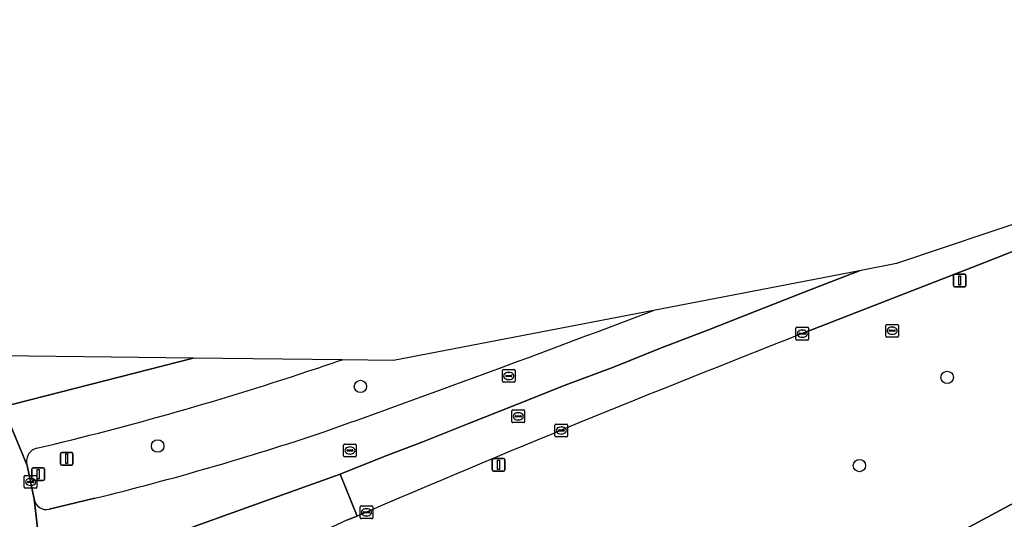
# Model space of a CAD drawing. Extents: x 157793 to 159380, y 380877 to 382313.
# Drawn here: x 158870.1 to 158947.7, y 382030.4 to 382069.7 of the extents above; entities that cross this region are included whole.
import ezdxf

# ---------------------------------------------------------------- set-up
doc = ezdxf.new("R2010")
doc.units = 0
for name, color, linetype in [('IMGEO_Berm_groen', 7, 'Continuous'), ('IMGEO_Boom', 7, 'Continuous'), ('IMGEO_Fietspad_gesloten', 7, 'Continuous'), ('IMGEO_Kolk', 7, 'Continuous'), ('IMGEO_Lichtmast', 7, 'Continuous'), ('IMGEO_Rijbaan_regionaal_gesloten', 7, 'Continuous'), ('IMGEO_Rijbaan_regionaal_open', 7, 'Continuous'), ('IMGEO_Rioolput', 7, 'Continuous'), ('IMGEO_Verkeersbordpaal', 7, 'Continuous')]:
    doc.layers.add(name, color=color, linetype=linetype)

msp = doc.modelspace()

# ---------------------------------------------------------------- linework, layer by layer
at = {"layer": 'IMGEO_Berm_groen'}
for points in [[(158881.481, 381995.291), (158888.972, 381999.625), (158897.957, 382004.553), (159057.93, 382090.506)], [(158986.198, 382066.286), (158967.54, 382058.967), (158949.945, 382052.093), (158946.089, 382050.588), (158931.774, 382045.001)], [(158920.037, 382046.836), (158899.557, 382042.899), (158895.512, 382042.945)], [(158870.702, 382034.62), (158871.258, 382031.959)], [(158872.423, 382031.166), (158876.037, 382032.034)], [(158896.708, 382030.631), (158895.95, 382030.324), (158886.913, 382026.114), (158886.62, 382025.978)]]:
    msp.add_lwpolyline(points, dxfattribs=at)
for centre, radius, start, end in [((158484.634, 383187.427), 1220.87, 290.283055, 290.893572), ((159335.243, 381010.477), 1110.418, 111.306014, 113.261491), ((158814.149, 382278.939), 249.626, 288.53481, 289.02253), ((158813.702, 382280.259), 251.02, 283.29882, 288.53569), ((158490.427, 383171.622), 1204.038, 289.585156, 290.285228), ((158822.923, 382249.085), 223.455, 283.75038, 288.55469), ((158871.706, 382034.948), 1.056, 104.35099, 198.09582), ((158872.207, 382032.101), 0.96, 188.53504, 282.97977)]:
    msp.add_arc(centre, radius, start, end, dxfattribs=at)
at = {"layer": 'IMGEO_Boom'}
for centre in [(158943.19, 382041.556), (158896.959, 382040.843), (158880.984, 382036.15), (158936.276, 382034.607)]:
    msp.add_circle(centre, 0.489, dxfattribs=at)
at = {"layer": 'IMGEO_Fietspad_gesloten'}
msp.add_lwpolyline([(159055.975, 382085.414), (159058.624, 382086.846), (159059.612, 382087.377), (159057.93, 382090.506), (158897.957, 382004.553), (158888.972, 381999.625), (158881.481, 381995.291)], dxfattribs=at)
at = {"layer": 'IMGEO_Kolk'}
for p, q in [((158931.273, 382044.575), (158931.273, 382045.427)), ((158931.348, 382045.501), (158932.2, 382045.501)), ((158931.532, 382044.995), (158931.532, 382045.007)), ((158931.97, 382044.958), (158931.572, 382044.958)), ((158931.575, 382045.044), (158931.973, 382045.044)), ((158931.761, 382045.281), (158931.786, 382045.281)), ((158932.016, 382045.007), (158932.016, 382044.995)), ((158932.274, 382045.427), (158932.274, 382044.575)), ((158932.2, 382044.501), (158931.348, 382044.501)), ((158931.784, 382044.721), (158931.759, 382044.721)), ((158912.283, 382036.948), (158912.283, 382037.8)), ((158912.358, 382037.874), (158913.21, 382037.874)), ((158913.284, 382037.8), (158913.284, 382036.948)), ((158912.542, 382037.368), (158912.542, 382037.38)), ((158912.98, 382037.331), (158912.582, 382037.331)), ((158912.585, 382037.417), (158912.983, 382037.417)), ((158912.794, 382037.094), (158912.769, 382037.094)), ((158912.771, 382037.654), (158912.796, 382037.654)), ((158913.026, 382037.38), (158913.026, 382037.368)), ((158913.21, 382036.874), (158912.358, 382036.874)), ((158870.472, 382032.895), (158870.472, 382033.747)), ((158870.547, 382033.821), (158871.399, 382033.821)), ((158870.731, 382033.315), (158870.731, 382033.327)), ((158871.169, 382033.278), (158870.771, 382033.278)), ((158870.774, 382033.364), (158871.172, 382033.364)), ((158870.96, 382033.601), (158870.985, 382033.601)), ((158871.215, 382033.327), (158871.215, 382033.315)), ((158871.473, 382033.747), (158871.473, 382032.895)), ((158871.399, 382032.821), (158870.547, 382032.821)), ((158870.983, 382033.041), (158870.958, 382033.041)), ((158896.933, 382030.499), (158896.933, 382031.351)), ((158897.008, 382031.425), (158897.86, 382031.425)), ((158897.192, 382030.919), (158897.192, 382030.931)), ((158897.63, 382030.882), (158897.232, 382030.882)), ((158897.235, 382030.968), (158897.633, 382030.968)), ((158897.421, 382031.205), (158897.446, 382031.205)), ((158897.676, 382030.931), (158897.676, 382030.919)), ((158897.934, 382031.351), (158897.934, 382030.499)), ((158897.86, 382030.425), (158897.008, 382030.425)), ((158897.444, 382030.645), (158897.419, 382030.645))]:
    msp.add_line(p, q, dxfattribs=at)
for points in [[(158931.273, 382044.575), (158931.273, 382045.427)], [(158931.348, 382045.501), (158932.2, 382045.501)], [(158932.274, 382045.427), (158932.274, 382044.575)], [(158932.2, 382044.501), (158931.348, 382044.501)], [(158912.283, 382036.948), (158912.283, 382037.8)], [(158912.358, 382037.874), (158913.21, 382037.874)], [(158913.284, 382037.8), (158913.284, 382036.948)], [(158913.21, 382036.874), (158912.358, 382036.874)], [(158870.472, 382032.895), (158870.472, 382033.747)], [(158870.547, 382033.821), (158871.399, 382033.821)], [(158871.473, 382033.747), (158871.473, 382032.895)], [(158871.399, 382032.821), (158870.547, 382032.821)], [(158896.933, 382030.499), (158896.933, 382031.351)], [(158897.008, 382031.425), (158897.86, 382031.425)], [(158897.934, 382031.351), (158897.934, 382030.499)], [(158897.86, 382030.425), (158897.008, 382030.425)]]:
    msp.add_lwpolyline(points, dxfattribs=at)
for centre, radius, start, end in [((158931.35, 382045.425), 0.0765, 91.55205, 178.44795), ((158931.35, 382045.425), 0.0765, 91.55205, 178.44795), ((158931.572, 382045.004), 0.0403, 85.87752, 175.75265), ((158931.569, 382044.994), 0.0366, 178.93798, 274.71019), ((158931.973, 382045.001), 0.043, 264.86636, 352.45326), ((158931.977, 382045.006), 0.0386, 1.73085, 96.63898), ((158932.198, 382045.425), 0.0765, 1.55205, 88.44795), ((158932.198, 382045.425), 0.0765, 1.55205, 88.44795), ((158931.35, 382044.577), 0.0765, 181.55205, 268.44795), ((158931.35, 382044.577), 0.0765, 181.55205, 268.44795), ((158932.198, 382044.577), 0.0765, 271.55205, 358.44795), ((158932.198, 382044.577), 0.0765, 271.55205, 358.44795), ((158912.36, 382037.798), 0.0765, 91.55205, 178.44795), ((158912.36, 382037.798), 0.0765, 91.55205, 178.44795), ((158913.208, 382037.798), 0.0765, 1.55205, 88.44795), ((158913.208, 382037.798), 0.0765, 1.55205, 88.44795), ((158912.582, 382037.377), 0.0403, 85.87752, 175.75265), ((158912.579, 382037.367), 0.0366, 178.93798, 274.71019), ((158912.983, 382037.374), 0.043, 264.86636, 352.45326), ((158912.987, 382037.379), 0.0386, 1.73085, 96.63898), ((158912.36, 382036.95), 0.0765, 181.55205, 268.44795), ((158912.36, 382036.95), 0.0765, 181.55205, 268.44795), ((158913.208, 382036.95), 0.0765, 271.55205, 358.44795), ((158913.208, 382036.95), 0.0765, 271.55205, 358.44795), ((158870.549, 382033.745), 0.0765, 91.55205, 178.44795), ((158870.549, 382033.745), 0.0765, 91.55205, 178.44795), ((158870.771, 382033.324), 0.0403, 85.87752, 175.75265), ((158870.768, 382033.314), 0.0366, 178.93798, 274.71019), ((158871.172, 382033.321), 0.043, 264.86636, 352.45326), ((158871.176, 382033.326), 0.0386, 1.73085, 96.63898), ((158871.397, 382033.745), 0.0765, 1.55205, 88.44795), ((158871.397, 382033.745), 0.0765, 1.55205, 88.44795), ((158870.549, 382032.897), 0.0765, 181.55205, 268.44795), ((158870.549, 382032.897), 0.0765, 181.55205, 268.44795), ((158871.397, 382032.897), 0.0765, 271.55205, 358.44795), ((158871.397, 382032.897), 0.0765, 271.55205, 358.44795), ((158897.01, 382031.349), 0.0765, 91.55205, 178.44795), ((158897.01, 382031.349), 0.0765, 91.55205, 178.44795), ((158897.232, 382030.928), 0.0403, 85.87752, 175.75265), ((158897.229, 382030.918), 0.0366, 178.93798, 274.71019), ((158897.633, 382030.925), 0.043, 264.86636, 352.45326), ((158897.637, 382030.93), 0.0386, 1.73085, 96.63898), ((158897.858, 382031.349), 0.0765, 1.55205, 88.44795), ((158897.858, 382031.349), 0.0765, 1.55205, 88.44795), ((158897.01, 382030.501), 0.0765, 181.55205, 268.44795), ((158897.01, 382030.501), 0.0765, 181.55205, 268.44795), ((158897.858, 382030.501), 0.0765, 271.55205, 358.44795), ((158897.858, 382030.501), 0.0765, 271.55205, 358.44795)]:
    msp.add_arc(centre, radius, start, end, dxfattribs=at)
for centre, major_axis, ratio, start_param, end_param in [((158931.76, 382045.001), (-0.387, 0.002), 0.722429, 4.712389, 7.853982), ((158931.785, 382045.001), (-0.39, 0.002), 0.717154, 1.570796, 4.712389), ((158912.77, 382037.374), (-0.387, 0.002), 0.722429, 4.712389, 7.853982), ((158912.795, 382037.374), (-0.39, 0.002), 0.717154, 1.570796, 4.712389), ((158870.959, 382033.321), (-0.387, 0.002), 0.722429, 4.712389, 7.853982), ((158870.984, 382033.321), (-0.39, 0.002), 0.717154, 1.570796, 4.712389), ((158897.42, 382030.925), (-0.387, 0.002), 0.722429, 4.712389, 7.853982), ((158897.445, 382030.925), (-0.39, 0.002), 0.717154, 1.570796, 4.712389)]:
    msp.add_ellipse(centre, major_axis=major_axis, ratio=ratio, start_param=start_param, end_param=end_param, dxfattribs=at)
at = {"layer": 'IMGEO_Lichtmast'}
for p, q in [((158943.677, 382048.795), (158943.677, 382049.595)), ((158943.677, 382049.595), (158943.677, 382048.795)), ((158943.777, 382049.695), (158944.567, 382049.695)), ((158944.567, 382049.695), (158943.777, 382049.695)), ((158944.667, 382049.595), (158944.667, 382048.795)), ((158944.667, 382048.795), (158944.667, 382049.595)), ((158944.567, 382048.695), (158943.777, 382048.695)), ((158943.777, 382048.695), (158944.567, 382048.695)), ((158907.351, 382034.27), (158907.351, 382035.07)), ((158907.351, 382035.07), (158907.351, 382034.27)), ((158907.451, 382035.17), (158908.241, 382035.17)), ((158908.241, 382035.17), (158907.451, 382035.17)), ((158908.341, 382035.07), (158908.341, 382034.27)), ((158908.341, 382034.27), (158908.341, 382035.07)), ((158871.067, 382033.529), (158871.067, 382034.329)), ((158871.067, 382034.329), (158871.067, 382033.529)), ((158871.167, 382034.429), (158871.957, 382034.429)), ((158871.957, 382034.429), (158871.167, 382034.429)), ((158872.057, 382034.329), (158872.057, 382033.529)), ((158872.057, 382033.529), (158872.057, 382034.329)), ((158908.241, 382034.17), (158907.451, 382034.17)), ((158907.451, 382034.17), (158908.241, 382034.17)), ((158871.957, 382033.429), (158871.167, 382033.429)), ((158871.167, 382033.429), (158871.957, 382033.429))]:
    msp.add_line(p, q, dxfattribs=at)
for points in [[(158944.097, 382049.57), (158944.247, 382049.57), (158944.247, 382048.82), (158944.097, 382048.82), (158944.097, 382049.57)], [(158907.771, 382035.045), (158907.921, 382035.045), (158907.921, 382034.295), (158907.771, 382034.295), (158907.771, 382035.045)], [(158871.487, 382034.304), (158871.637, 382034.304), (158871.637, 382033.554), (158871.487, 382033.554), (158871.487, 382034.304)]]:
    msp.add_lwpolyline(points, dxfattribs=at)
for centre, start, end in [((158943.777, 382049.595), 90, 180), ((158943.777, 382049.595), 90, 180), ((158944.567, 382049.595), 0, 90), ((158944.567, 382049.595), 360, 90), ((158943.777, 382048.795), 180, 270), ((158943.777, 382048.795), 180, 270), ((158944.567, 382048.795), 270, 0), ((158944.567, 382048.795), 270, 0), ((158907.451, 382035.07), 90, 180), ((158907.451, 382035.07), 90, 180), ((158908.241, 382035.07), 0, 90), ((158908.241, 382035.07), 360, 90), ((158871.167, 382034.329), 90, 180), ((158871.167, 382034.329), 90, 180), ((158871.957, 382034.329), 0, 90), ((158871.957, 382034.329), 360, 90), ((158907.451, 382034.27), 180, 270), ((158907.451, 382034.27), 180, 270), ((158908.241, 382034.27), 270, 0), ((158908.241, 382034.27), 270, 0), ((158871.167, 382033.529), 180, 270), ((158871.167, 382033.529), 180, 270), ((158871.957, 382033.529), 270, 0), ((158871.957, 382033.529), 270, 0)]:
    msp.add_arc(centre, 0.1, start, end, dxfattribs=at)
at = {"layer": 'IMGEO_Rijbaan_regionaal_gesloten'}
for points in [[(158987.872, 382070.144), (158986.165, 382069.465), (158972.051, 382061.565), (158939.205, 382050.52), (158936.285, 382049.959)], [(158931.774, 382045.001), (158946.089, 382050.588), (158949.945, 382052.093), (158967.54, 382058.967), (158986.198, 382066.286)], [(158871.258, 382031.959), (158872.091, 382024.688), (158873.938, 382025.912), (158876.085, 382027.009), (158880.013, 382028.42), (158886.554, 382030.771), (158895.368, 382033.938), (158898.828, 382035.323), (158901.882, 382036.485), (158905.554, 382037.945), (158909.325, 382039.444), (158913.095, 382040.943), (158916.894, 382042.367), (158920.606, 382043.846), (158924.39, 382045.306), (158928.122, 382046.786), (158931.914, 382048.26), (158935.655, 382049.714), (158936.285, 382049.959)], [(158936.285, 382049.959), (158935.655, 382049.714), (158931.914, 382048.26), (158928.122, 382046.786), (158924.39, 382045.306), (158920.606, 382043.846), (158916.894, 382042.367), (158913.095, 382040.943), (158909.325, 382039.444), (158905.554, 382037.945), (158901.882, 382036.485), (158898.828, 382035.323), (158895.368, 382033.938), (158896.708, 382030.631)], [(158936.285, 382049.959), (158920.037, 382046.836)], [(158895.95, 382030.324), (158896.708, 382030.631), (158895.368, 382033.938), (158886.554, 382030.771), (158880.013, 382028.42), (158876.085, 382027.009), (158873.938, 382025.912), (158872.091, 382024.688), (158872.289, 382022.958), (158871.958, 382015.005), (158872.392, 382015.928)], [(158876.037, 382032.034), (158872.423, 382031.166)]]:
    msp.add_lwpolyline(points, dxfattribs=at)
for centre, radius, start, end in [((158484.634, 383187.427), 1220.87, 290.283055, 290.893572), ((159335.243, 381010.477), 1110.418, 111.306014, 113.261491), ((158490.427, 383171.622), 1204.038, 289.585156, 290.285228), ((158822.923, 382249.085), 223.455, 283.75038, 288.55469), ((158872.207, 382032.101), 0.96, 188.53504, 282.97977)]:
    msp.add_arc(centre, radius, start, end, dxfattribs=at)
at = {"layer": 'IMGEO_Rijbaan_regionaal_open'}
for points in [[(158870.085, 382011.426), (158872.474, 382014.549), (158871.958, 382015.005), (158872.289, 382022.958), (158872.091, 382024.688), (158871.258, 382031.959), (158870.702, 382034.62), (158869.441, 382037.666), (158868.69, 382039.208), (158867.93, 382040.769), (158866.503, 382043.275), (158861.408, 382043.333), (158854.801, 382040.782)], [(158883.773, 382043.079), (158866.503, 382043.275), (158867.93, 382040.769), (158868.69, 382039.208), (158883.773, 382043.079)], [(158895.512, 382042.945), (158883.773, 382043.079), (158868.69, 382039.208), (158869.441, 382037.666), (158870.702, 382034.62)]]:
    msp.add_lwpolyline(points, dxfattribs=at)
for centre, radius, start, end in [((158814.149, 382278.939), 249.626, 288.53481, 289.02253), ((158813.702, 382280.259), 251.02, 283.29882, 288.53569), ((158871.706, 382034.948), 1.056, 104.35099, 198.09582)]:
    msp.add_arc(centre, radius, start, end, dxfattribs=at)
at = {"layer": 'IMGEO_Rioolput'}
for p, q in [((158938.355, 382044.805), (158938.355, 382045.657)), ((158938.43, 382045.731), (158939.282, 382045.731)), ((158939.356, 382045.657), (158939.356, 382044.805)), ((158938.614, 382045.225), (158938.614, 382045.237)), ((158939.052, 382045.188), (158938.654, 382045.188)), ((158938.657, 382045.274), (158939.055, 382045.274)), ((158938.866, 382044.951), (158938.841, 382044.951)), ((158938.843, 382045.511), (158938.868, 382045.511)), ((158939.098, 382045.237), (158939.098, 382045.225)), ((158939.282, 382044.731), (158938.43, 382044.731)), ((158908.144, 382041.246), (158908.144, 382042.098)), ((158908.219, 382042.172), (158909.071, 382042.172)), ((158908.403, 382041.666), (158908.403, 382041.678)), ((158908.446, 382041.715), (158908.844, 382041.715)), ((158908.632, 382041.952), (158908.657, 382041.952)), ((158908.887, 382041.678), (158908.887, 382041.666)), ((158909.145, 382042.098), (158909.145, 382041.246)), ((158909.071, 382041.172), (158908.219, 382041.172)), ((158908.841, 382041.629), (158908.443, 382041.629)), ((158908.655, 382041.392), (158908.63, 382041.392)), ((158908.897, 382038.063), (158908.897, 382038.915)), ((158908.972, 382038.989), (158909.824, 382038.989)), ((158909.385, 382038.769), (158909.41, 382038.769)), ((158909.898, 382038.915), (158909.898, 382038.063)), ((158909.824, 382037.989), (158908.972, 382037.989)), ((158909.156, 382038.483), (158909.156, 382038.495)), ((158909.594, 382038.446), (158909.196, 382038.446)), ((158909.199, 382038.532), (158909.597, 382038.532)), ((158909.408, 382038.209), (158909.383, 382038.209)), ((158909.64, 382038.495), (158909.64, 382038.483)), ((158895.707, 382036.298), (158896.559, 382036.298)), ((158895.632, 382035.372), (158895.632, 382036.224)), ((158895.891, 382035.792), (158895.891, 382035.804)), ((158896.329, 382035.755), (158895.931, 382035.755)), ((158895.934, 382035.841), (158896.332, 382035.841)), ((158896.143, 382035.518), (158896.118, 382035.518)), ((158896.12, 382036.078), (158896.145, 382036.078)), ((158896.375, 382035.804), (158896.375, 382035.792)), ((158896.633, 382036.224), (158896.633, 382035.372)), ((158896.559, 382035.298), (158895.707, 382035.298))]:
    msp.add_line(p, q, dxfattribs=at)
for points in [[(158938.355, 382044.805), (158938.355, 382045.657)], [(158938.43, 382045.731), (158939.282, 382045.731)], [(158939.356, 382045.657), (158939.356, 382044.805)], [(158939.282, 382044.731), (158938.43, 382044.731)], [(158908.144, 382041.246), (158908.144, 382042.098)], [(158908.219, 382042.172), (158909.071, 382042.172)], [(158909.145, 382042.098), (158909.145, 382041.246)], [(158909.071, 382041.172), (158908.219, 382041.172)], [(158908.897, 382038.063), (158908.897, 382038.915)], [(158908.972, 382038.989), (158909.824, 382038.989)], [(158909.898, 382038.915), (158909.898, 382038.063)], [(158909.824, 382037.989), (158908.972, 382037.989)], [(158895.707, 382036.298), (158896.559, 382036.298)], [(158895.632, 382035.372), (158895.632, 382036.224)], [(158896.633, 382036.224), (158896.633, 382035.372)], [(158896.559, 382035.298), (158895.707, 382035.298)]]:
    msp.add_lwpolyline(points, dxfattribs=at)
for centre, radius, start, end in [((158938.432, 382045.655), 0.0765, 91.55205, 178.44795), ((158938.432, 382045.655), 0.0765, 91.55205, 178.44795), ((158939.28, 382045.655), 0.0765, 1.55205, 88.44795), ((158939.28, 382045.655), 0.0765, 1.55205, 88.44795), ((158938.432, 382044.807), 0.0765, 181.55205, 268.44795), ((158938.432, 382044.807), 0.0765, 181.55205, 268.44795), ((158938.654, 382045.234), 0.0403, 85.87752, 175.75265), ((158938.651, 382045.224), 0.0366, 178.93798, 274.71019), ((158939.055, 382045.231), 0.043, 264.86636, 352.45326), ((158939.059, 382045.236), 0.0386, 1.73085, 96.63898), ((158939.28, 382044.807), 0.0765, 271.55205, 358.44795), ((158939.28, 382044.807), 0.0765, 271.55205, 358.44795), ((158908.221, 382042.096), 0.0765, 91.55205, 178.44795), ((158908.221, 382042.096), 0.0765, 91.55205, 178.44795), ((158908.443, 382041.675), 0.0403, 85.87752, 175.75265), ((158908.44, 382041.665), 0.0366, 178.93798, 274.71019), ((158908.844, 382041.672), 0.043, 264.86636, 352.45326), ((158908.848, 382041.677), 0.0386, 1.73085, 96.63898), ((158909.069, 382042.096), 0.0765, 1.55205, 88.44795), ((158909.069, 382042.096), 0.0765, 1.55205, 88.44795), ((158908.221, 382041.248), 0.0765, 181.55205, 268.44795), ((158908.221, 382041.248), 0.0765, 181.55205, 268.44795), ((158909.069, 382041.248), 0.0765, 271.55205, 358.44795), ((158909.069, 382041.248), 0.0765, 271.55205, 358.44795), ((158908.974, 382038.913), 0.0765, 91.55205, 178.44795), ((158908.974, 382038.913), 0.0765, 91.55205, 178.44795), ((158909.822, 382038.913), 0.0765, 1.55205, 88.44795), ((158909.822, 382038.913), 0.0765, 1.55205, 88.44795), ((158908.974, 382038.065), 0.0765, 181.55205, 268.44795), ((158908.974, 382038.065), 0.0765, 181.55205, 268.44795), ((158909.196, 382038.492), 0.0403, 85.87752, 175.75265), ((158909.193, 382038.482), 0.0366, 178.93798, 274.71019), ((158909.597, 382038.489), 0.043, 264.86636, 352.45326), ((158909.601, 382038.494), 0.0386, 1.73085, 96.63898), ((158909.822, 382038.065), 0.0765, 271.55205, 358.44795), ((158909.822, 382038.065), 0.0765, 271.55205, 358.44795), ((158895.709, 382036.222), 0.0765, 91.55205, 178.44795), ((158895.709, 382036.222), 0.0765, 91.55205, 178.44795), ((158896.557, 382036.222), 0.0765, 1.55205, 88.44795), ((158896.557, 382036.222), 0.0765, 1.55205, 88.44795), ((158895.931, 382035.801), 0.0403, 85.87752, 175.75265), ((158895.928, 382035.791), 0.0366, 178.93798, 274.71019), ((158896.332, 382035.798), 0.043, 264.86636, 352.45326), ((158896.336, 382035.803), 0.0386, 1.73085, 96.63898), ((158895.709, 382035.374), 0.0765, 181.55205, 268.44795), ((158895.709, 382035.374), 0.0765, 181.55205, 268.44795), ((158896.557, 382035.374), 0.0765, 271.55205, 358.44795), ((158896.557, 382035.374), 0.0765, 271.55205, 358.44795)]:
    msp.add_arc(centre, radius, start, end, dxfattribs=at)
for centre, major_axis, ratio, start_param, end_param in [((158938.842, 382045.231), (-0.387, 0.002), 0.722429, 4.712389, 7.853982), ((158938.867, 382045.231), (-0.39, 0.002), 0.717154, 1.570796, 4.712389), ((158908.631, 382041.672), (-0.387, 0.002), 0.722429, 4.712389, 7.853982), ((158908.656, 382041.672), (-0.39, 0.002), 0.717154, 1.570796, 4.712389), ((158909.384, 382038.489), (-0.387, 0.002), 0.722429, 4.712389, 7.853982), ((158909.409, 382038.489), (-0.39, 0.002), 0.717154, 1.570796, 4.712389), ((158896.119, 382035.798), (-0.387, 0.002), 0.722429, 4.712389, 7.853982), ((158896.144, 382035.798), (-0.39, 0.002), 0.717154, 1.570796, 4.712389)]:
    msp.add_ellipse(centre, major_axis=major_axis, ratio=ratio, start_param=start_param, end_param=end_param, dxfattribs=at)
at = {"layer": 'IMGEO_Verkeersbordpaal'}
for p, q in [((158873.322, 382034.745), (158873.322, 382035.545)), ((158873.322, 382035.545), (158873.322, 382034.745)), ((158873.422, 382035.645), (158874.212, 382035.645)), ((158874.212, 382035.645), (158873.422, 382035.645)), ((158874.312, 382035.545), (158874.312, 382034.745)), ((158874.312, 382034.745), (158874.312, 382035.545)), ((158874.212, 382034.645), (158873.422, 382034.645)), ((158873.422, 382034.645), (158874.212, 382034.645))]:
    msp.add_line(p, q, dxfattribs=at)
msp.add_lwpolyline([(158873.742, 382035.52), (158873.892, 382035.52), (158873.892, 382034.77), (158873.742, 382034.77), (158873.742, 382035.52)], dxfattribs=at)
for centre, start, end in [((158873.422, 382035.545), 90, 180), ((158873.422, 382035.545), 90, 180), ((158874.212, 382035.545), 0, 90), ((158874.212, 382035.545), 360, 90), ((158873.422, 382034.745), 180, 270), ((158873.422, 382034.745), 180, 270), ((158874.212, 382034.745), 270, 0), ((158874.212, 382034.745), 270, 0)]:
    msp.add_arc(centre, 0.1, start, end, dxfattribs=at)

doc.saveas('drawing.dxf')
